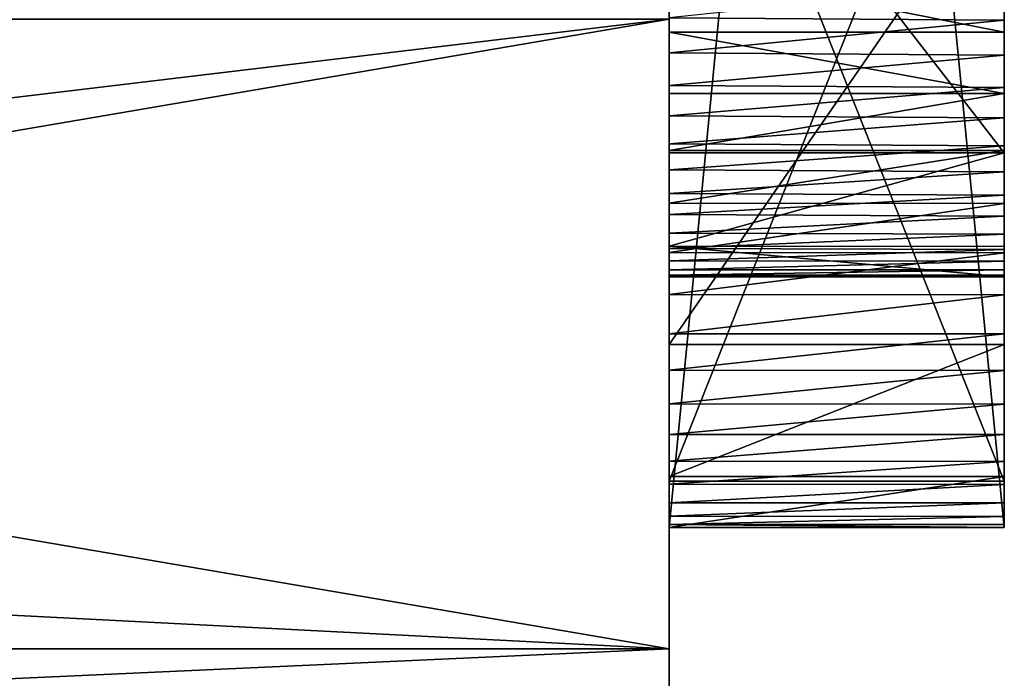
# Model space of a CAD drawing. Header units: millimetres. Extents: x -52 to 107, y -6 to 112.
# Tile 287 of 354: x 100.531 to 102, y 8.457 to 9.44. Entities that reach past the tile are written whole.
import ezdxf

# ---------------------------------------------------------------- set-up
doc = ezdxf.new("R2010")
doc.units = ezdxf.units.MM
doc.header["$LTSCALE"] = 65.185185
for name, color, linetype in [('3566', 7, 'CONTINUOUS'), ('3629', 7, 'CONTINUOUS'), ('3630', 7, 'CONTINUOUS'), ('3675', 7, 'CONTINUOUS'), ('3676', 7, 'CONTINUOUS'), ('3679', 7, 'CONTINUOUS'), ('3680', 7, 'CONTINUOUS'), ('3681', 7, 'CONTINUOUS'), ('3687', 7, 'CONTINUOUS'), ('3688', 7, 'CONTINUOUS'), ('3689', 7, 'CONTINUOUS'), ('3701', 7, 'CONTINUOUS'), ('3702', 7, 'CONTINUOUS'), ('3712', 7, 'CONTINUOUS'), ('3713', 7, 'CONTINUOUS'), ('3894', 7, 'CONTINUOUS'), ('3896', 7, 'CONTINUOUS'), ('3897', 7, 'CONTINUOUS')]:
    doc.layers.add(name, color=color, linetype=linetype)

msp = doc.modelspace()

# ---------------------------------------------------------------- linework, layer by layer
at = {"layer": '3566', "linetype": 'CONTINUOUS'}
for points in [[(101.5, 31.7147, -1.0632), (101.5, 1.2794, -4.0117), (101.5, 31.2231, -4.0117), (101.5, 31.7147, -1.0632)], [(101.5, 1.2794, -4.0117), (101.5, 31.7147, -1.0632), (101.5, 21.402, -1.7971), (101.5, 1.2794, -4.0117)], [(101.5, 1.2794, -4.0117), (101.5, 2.3279, -6.811), (101.5, 31.2231, -4.0117), (101.5, 1.2794, -4.0117)], [(101.5, 31.2231, -4.0117), (101.5, 2.3279, -6.811), (101.5, 30.1747, -6.811), (101.5, 31.2231, -4.0117)], [(101.5, 2.3279, -7.75), (101.5, 2.3949, -8), (101.5, 30.1747, -7.75), (101.5, 2.3279, -7.75)], [(101.5, 30.1747, -7.75), (101.5, 2.3949, -8), (101.5, 30.1077, -8), (101.5, 30.1747, -7.75)], [(101.5, 2.3279, -6.811), (101.5, 2.3279, -7.75), (101.5, 30.1747, -6.811), (101.5, 2.3279, -6.811)], [(101.5, 30.1747, -6.811), (101.5, 2.3279, -7.75), (101.5, 30.1747, -7.75), (101.5, 30.1747, -6.811)], [(101.5, 2.3949, -8), (101.5, 2.5779, -8.183), (101.5, 30.1077, -8), (101.5, 2.3949, -8)], [(101.5, 30.1077, -8), (101.5, 2.5779, -8.183), (101.5, 29.9247, -8.183), (101.5, 30.1077, -8)], [(101.5, 2.3949, 8), (101.5, 2.3279, 7.75), (101.5, 30.1077, 8), (101.5, 2.3949, 8)], [(101.5, 30.1077, 8), (101.5, 2.3279, 7.75), (101.5, 18.7513, 7.8264), (101.5, 30.1077, 8)], [(101.5, 29.9247, 8.183), (101.5, 2.3949, 8), (101.5, 30.1077, 8), (101.5, 29.9247, 8.183)], [(101.5, 2.5779, -8.183), (101.5, 3.3911, -8.6525), (101.5, 29.9247, -8.183), (101.5, 2.5779, -8.183)], [(101.5, 29.9247, -8.183), (101.5, 3.3911, -8.6525), (101.5, 29.1114, -8.6525), (101.5, 29.9247, -8.183)], [(101.5, 2.5779, 8.183), (101.5, 2.3949, 8), (101.5, 29.9247, 8.183), (101.5, 2.5779, 8.183)], [(101.5, 2.5779, 8.183), (101.5, 29.9247, 8.183), (101.5, 23.7651, 8.3319), (101.5, 2.5779, 8.183)], [(101.5, 3.3911, -8.6525), (101.5, 5.2911, -10.9601), (101.5, 29.1114, -8.6525), (101.5, 3.3911, -8.6525)], [(101.5, 29.1114, -8.6525), (101.5, 5.2911, -10.9601), (101.5, 27.2114, -10.9601), (101.5, 29.1114, -8.6525)], [(101.5, 7.5987, -12.8602), (101.5, 24.9038, -12.8602), (101.5, 27.2114, -10.9601), (101.5, 7.5987, -12.8602)], [(101.5, 5.2911, -10.9601), (101.5, 7.5987, -12.8602), (101.5, 27.2114, -10.9601), (101.5, 5.2911, -10.9601)], [(101.5, 5.2911, 10.9601), (101.5, 3.3911, 8.6525), (101.5, 27.2114, 10.9601), (101.5, 5.2911, 10.9601)], [(101.5, 27.2114, 10.9601), (101.5, 3.3911, 8.6525), (101.5, 22.02, 10.2432), (101.5, 27.2114, 10.9601)], [(101.5, 24.9038, 12.8602), (101.5, 5.2911, 10.9601), (101.5, 27.2114, 10.9601), (101.5, 24.9038, 12.8602)], [(101.5, 24.4343, -13.6734), (101.5, 24.9038, -12.8602), (101.5, 8.0682, -13.6734), (101.5, 24.4343, -13.6734)], [(101.5, 8.0682, -13.6734), (101.5, 24.9038, -12.8602), (101.5, 7.5987, -12.8602), (101.5, 8.0682, -13.6734)], [(101.5, 7.5987, 12.8602), (101.5, 5.2911, 10.9601), (101.5, 24.9038, 12.8602), (101.5, 7.5987, 12.8602)], [(101.5, 24.4343, 13.6734), (101.5, 7.5987, 12.8602), (101.5, 24.9038, 12.8602), (101.5, 24.4343, 13.6734)], [(101.5, 24.2513, -13.8564), (101.5, 24.4343, -13.6734), (101.5, 8.2513, -13.8564), (101.5, 24.2513, -13.8564)], [(101.5, 8.2513, -13.8564), (101.5, 24.4343, -13.6734), (101.5, 8.0682, -13.6734), (101.5, 8.2513, -13.8564)], [(101.5, 8.0682, 13.6734), (101.5, 7.5987, 12.8602), (101.5, 24.4343, 13.6734), (101.5, 8.0682, 13.6734)], [(101.5, 24.2513, 13.8564), (101.5, 8.0682, 13.6734), (101.5, 24.4343, 13.6734), (101.5, 24.2513, 13.8564)], [(101.5, 9.4403, -13.9234), (101.5, 24.2513, -13.8564), (101.5, 8.5013, -13.9234), (101.5, 9.4403, -13.9234)], [(101.5, 8.5013, -13.9234), (101.5, 24.2513, -13.8564), (101.5, 8.2513, -13.8564), (101.5, 8.5013, -13.9234)], [(101.5, 8.2513, 13.8564), (101.5, 8.0682, 13.6734), (101.5, 24.2513, 13.8564), (101.5, 8.2513, 13.8564)], [(101.5, 24.0013, 13.9234), (101.5, 8.2513, 13.8564), (101.5, 24.2513, 13.8564), (101.5, 24.0013, 13.9234)], [(101.5, 23.0622, 13.9234), (101.5, 8.2513, 13.8564), (101.5, 24.0013, 13.9234), (101.5, 23.0622, 13.9234)], [(101.5, 23.4188, 8.3319), (101.5, 2.5779, 8.183), (101.5, 23.7651, 8.3319), (101.5, 23.4188, 8.3319)], [(101.5, 22.3524, 8.4981), (101.5, 2.5779, 8.183), (101.5, 23.4188, 8.3319), (101.5, 22.3524, 8.4981)], [(101.5, 9.4403, 13.9234), (101.5, 8.2513, 13.8564), (101.5, 23.0622, 13.9234), (101.5, 9.4403, 13.9234)], [(101.5, 22.02, 8.4981), (101.5, 2.5779, 8.183), (101.5, 22.3524, 8.4981), (101.5, 22.02, 8.4981)], [(101.5, 3.3911, 8.6525), (101.5, 2.5779, 8.183), (101.5, 22.02, 8.4981), (101.5, 3.3911, 8.6525)], [(101.5, 3.3911, 8.6525), (101.5, 22.02, 8.4981), (101.5, 22.02, 9.2322), (101.5, 3.3911, 8.6525)], [(101.5, 22.02, 10.2432), (101.5, 3.3911, 8.6525), (101.5, 18.7513, 9.6477), (101.5, 22.02, 10.2432)], [(101.5, 18.7513, 9.2322), (101.5, 3.3911, 8.6525), (101.5, 22.02, 9.2322), (101.5, 18.7513, 9.2322)], [(101.5, 21.2928, -1.7997), (101.5, 1.2794, -4.0117), (101.5, 21.402, -1.7971), (101.5, 21.2928, -1.7997)], [(101.5, 18.7513, -1.8551), (101.5, 1.2794, -4.0117), (101.5, 21.2928, -1.7997), (101.5, 18.7513, -1.8551)], [(101.5, 1.2794, -4.0117), (101.5, 18.7513, -1.8551), (101.5, 10.3787, -1.7759), (101.5, 1.2794, -4.0117)], [(101.5, 1.2794, 4.0117), (101.5, 18.7513, 4.1768), (101.5, 10.164, 4.1659), (101.5, 1.2794, 4.0117)], [(101.5, 18.7513, 4.1768), (101.5, 1.2794, 4.0117), (101.5, 8.682, 3.8889), (101.5, 18.7513, 4.1768)], [(101.5, 18.7513, 7.8264), (101.5, 2.3279, 7.75), (101.5, 9.6792, 7.5593), (101.5, 18.7513, 7.8264)], [(101.5, 18.7513, 9.6477), (101.5, 3.3911, 8.6525), (101.5, 18.7513, 9.2322), (101.5, 18.7513, 9.6477)], [(101.5, 18.7513, 3.7613), (101.5, 18.7513, 4.1768), (101.5, 8.682, 3.8889), (101.5, 18.7513, 3.7613)], [(101.5, 13.8205, 2.1784), (101.5, 18.7513, 3.7613), (101.5, 8.682, 3.8889), (101.5, 13.8205, 2.1784)], [(101.5, 13.8205, 1.7975), (101.5, 8.682, 3.4803), (101.5, 10.0116, 1.7837), (101.5, 13.8205, 1.7975)], [(101.5, 11.2166, 6.5205), (101.5, 12.7956, 7.0122), (101.5, 9.2412, 6.6681), (101.5, 11.2166, 6.5205)], [(101.5, 9.2412, 6.6681), (101.5, 12.7956, 7.0122), (101.5, 9.887, 7.1923), (101.5, 9.2412, 6.6681)], [(101.5, 11.2166, 6.0635), (101.5, 11.2166, 6.5205), (101.5, 9.1016, 6.3207), (101.5, 11.2166, 6.0635)], [(101.5, 9.1016, 6.3207), (101.5, 11.2166, 6.5205), (101.5, 9.2412, 6.6681), (101.5, 9.1016, 6.3207)], [(101.5, 11.2144, 5.9365), (101.5, 11.2166, 6.0635), (101.5, 9.056, 5.8557), (101.5, 11.2144, 5.9365)], [(101.5, 9.056, 5.8557), (101.5, 11.2166, 6.0635), (101.5, 9.1016, 6.3207), (101.5, 9.056, 5.8557)], [(101.5, 11.2079, 5.8158), (101.5, 11.2144, 5.9365), (101.5, 9.056, 5.8557), (101.5, 11.2079, 5.8158)], [(101.5, 11.197, 5.7012), (101.5, 11.2079, 5.8158), (101.5, 9.0587, 5.7377), (101.5, 11.197, 5.7012)], [(101.5, 9.0587, 5.7377), (101.5, 11.2079, 5.8158), (101.5, 9.056, 5.8557), (101.5, 9.0587, 5.7377)], [(101.5, 11.1819, 5.5928), (101.5, 11.197, 5.7012), (101.5, 9.0667, 5.6263), (101.5, 11.1819, 5.5928)], [(101.5, 9.0667, 5.6263), (101.5, 11.197, 5.7012), (101.5, 9.0587, 5.7377), (101.5, 9.0667, 5.6263)], [(101.5, 11.1627, 5.4907), (101.5, 11.1819, 5.5928), (101.5, 9.0799, 5.5212), (101.5, 11.1627, 5.4907)], [(101.5, 9.0799, 5.5212), (101.5, 11.1819, 5.5928), (101.5, 9.0667, 5.6263), (101.5, 9.0799, 5.5212)], [(101.5, 11.1393, 5.3948), (101.5, 11.1627, 5.4907), (101.5, 9.0982, 5.4226), (101.5, 11.1393, 5.3948)], [(101.5, 9.0982, 5.4226), (101.5, 11.1627, 5.4907), (101.5, 9.0799, 5.5212), (101.5, 9.0982, 5.4226)], [(101.5, 11.1121, 5.3052), (101.5, 11.1393, 5.3948), (101.5, 9.1212, 5.3311), (101.5, 11.1121, 5.3052)], [(101.5, 9.1212, 5.3311), (101.5, 11.1393, 5.3948), (101.5, 9.0982, 5.4226), (101.5, 9.1212, 5.3311)], [(101.5, 11.081, 5.222), (101.5, 11.1121, 5.3052), (101.5, 9.1488, 5.2465), (101.5, 11.081, 5.222)], [(101.5, 9.1488, 5.2465), (101.5, 11.1121, 5.3052), (101.5, 9.1212, 5.3311), (101.5, 9.1488, 5.2465)], [(101.5, 11.0467, 5.1455), (101.5, 11.081, 5.222), (101.5, 9.1802, 5.1689), (101.5, 11.0467, 5.1455)], [(101.5, 9.1802, 5.1689), (101.5, 11.081, 5.222), (101.5, 9.1488, 5.2465), (101.5, 9.1802, 5.1689)], [(101.5, 11.0092, 5.0757), (101.5, 11.0467, 5.1455), (101.5, 9.2155, 5.0982), (101.5, 11.0092, 5.0757)], [(101.5, 9.2155, 5.0982), (101.5, 11.0467, 5.1455), (101.5, 9.1802, 5.1689), (101.5, 9.2155, 5.0982)], [(101.5, 10.9691, 5.0121), (101.5, 11.0092, 5.0757), (101.5, 9.2542, 5.0335), (101.5, 10.9691, 5.0121)], [(101.5, 9.2542, 5.0335), (101.5, 11.0092, 5.0757), (101.5, 9.2155, 5.0982), (101.5, 9.2542, 5.0335)], [(101.5, 10.9264, 4.9546), (101.5, 10.9691, 5.0121), (101.5, 9.2962, 4.9749), (101.5, 10.9264, 4.9546)], [(101.5, 9.2962, 4.9749), (101.5, 10.9691, 5.0121), (101.5, 9.2542, 5.0335), (101.5, 9.2962, 4.9749)], [(101.5, 10.8719, 4.8929), (101.5, 10.9264, 4.9546), (101.5, 9.3415, 4.9215), (101.5, 10.8719, 4.8929)], [(101.5, 9.3415, 4.9215), (101.5, 10.9264, 4.9546), (101.5, 9.2962, 4.9749), (101.5, 9.3415, 4.9215)], [(101.5, 10.814, 4.8387), (101.5, 10.8719, 4.8929), (101.5, 9.39, 4.8729), (101.5, 10.814, 4.8387)], [(101.5, 9.39, 4.8729), (101.5, 10.8719, 4.8929), (101.5, 9.3415, 4.9215), (101.5, 9.39, 4.8729)], [(101.5, 9.4422, 4.8289), (101.5, 10.814, 4.8387), (101.5, 9.39, 4.8729), (101.5, 9.4422, 4.8289)], [(101.5, 10.0116, -1.7759), (101.5, 1.2794, -4.0117), (101.5, 10.3787, -1.7759), (101.5, 10.0116, -1.7759)], [(101.5, 10.0137, 4.1714), (101.5, 1.2794, 4.0117), (101.5, 10.164, 4.1659), (101.5, 10.0137, 4.1714)], [(101.5, 9.8745, 4.1859), (101.5, 1.2794, 4.0117), (101.5, 10.0137, 4.1714), (101.5, 9.8745, 4.1859)], [(101.5, 0.7878, -1.0632), (101.5, 1.2794, -4.0117), (101.5, 10.0116, -1.7759), (101.5, 0.7878, -1.0632)], [(101.5, 8.7513, -1.021), (101.5, 0.7878, -1.0632), (101.5, 10.0116, -1.021), (101.5, 8.7513, -1.021)], [(101.5, 10.0116, -1.021), (101.5, 0.7878, -1.0632), (101.5, 10.0116, -1.7759), (101.5, 10.0116, -1.021)], [(101.5, 0.2513), (101.5, 0.3182, -0.25), (101.5, 10.0116, 1.7837), (101.5, 0.2513)], [(101.5, 10.0116, 1.7837), (101.5, 0.3182, -0.25), (101.5, 8.7513, -0.564), (101.5, 10.0116, 1.7837)], [(101.5, 0.3182, 0.25), (101.5, 0.2513), (101.5, 10.0116, 1.7837), (101.5, 0.3182, 0.25)], [(101.5, 0.7878, 1.0632), (101.5, 0.3182, 0.25), (101.5, 10.0116, 1.7837), (101.5, 0.7878, 1.0632)], [(101.5, 8.682, 3.4803), (101.5, 0.7878, 1.0632), (101.5, 10.0116, 1.7837), (101.5, 8.682, 3.4803)], [(101.5, 10.0116, -0.564), (101.5, 10.0116, 1.7837), (101.5, 8.7513, -0.564), (101.5, 10.0116, -0.564)], [(101.5, 9.7466, 4.2096), (101.5, 1.2794, 4.0117), (101.5, 9.8745, 4.1859), (101.5, 9.7466, 4.2096)], [(101.5, 9.6288, 4.2412), (101.5, 1.2794, 4.0117), (101.5, 9.7466, 4.2096), (101.5, 9.6288, 4.2412)], [(101.5, 2.3279, 7.75), (101.5, 2.3279, 6.811), (101.5, 9.6792, 7.5593), (101.5, 2.3279, 7.75)], [(101.5, 9.6792, 7.5593), (101.5, 2.3279, 6.811), (101.5, 8.9549, 6.9629), (101.5, 9.6792, 7.5593)], [(101.5, 9.5207, 4.2802), (101.5, 1.2794, 4.0117), (101.5, 9.6288, 4.2412), (101.5, 9.5207, 4.2802)], [(101.5, 9.421, 4.3259), (101.5, 1.2794, 4.0117), (101.5, 9.5207, 4.2802), (101.5, 9.421, 4.3259)], [(101.5, 8.5013, 13.9234), (101.5, 8.2513, 13.8564), (101.5, 9.4403, 13.9234), (101.5, 8.5013, 13.9234)], [(101.5, 9.3295, 4.3781), (101.5, 1.2794, 4.0117), (101.5, 9.421, 4.3259), (101.5, 9.3295, 4.3781)], [(101.5, 9.2445, 4.4367), (101.5, 1.2794, 4.0117), (101.5, 9.3295, 4.3781), (101.5, 9.2445, 4.4367)], [(101.5, 9.1658, 4.5021), (101.5, 1.2794, 4.0117), (101.5, 9.2445, 4.4367), (101.5, 9.1658, 4.5021)], [(101.5, 9.0921, 4.575), (101.5, 1.2794, 4.0117), (101.5, 9.1658, 4.5021), (101.5, 9.0921, 4.575)], [(101.5, 9.0295, 4.6483), (101.5, 1.2794, 4.0117), (101.5, 9.0921, 4.575), (101.5, 9.0295, 4.6483)], [(101.5, 8.9709, 4.7287), (101.5, 1.2794, 4.0117), (101.5, 9.0295, 4.6483), (101.5, 8.9709, 4.7287)], [(101.5, 8.9166, 4.8172), (101.5, 1.2794, 4.0117), (101.5, 8.9709, 4.7287), (101.5, 8.9166, 4.8172)], [(101.5, 8.9549, 6.9629), (101.5, 2.3279, 6.811), (101.5, 8.7583, 6.5047), (101.5, 8.9549, 6.9629)], [(101.5, 8.8664, 4.9147), (101.5, 1.2794, 4.0117), (101.5, 8.9166, 4.8172), (101.5, 8.8664, 4.9147)], [(101.5, 8.821, 5.0216), (101.5, 1.2794, 4.0117), (101.5, 8.8664, 4.9147), (101.5, 8.821, 5.0216)], [(101.5, 8.7808, 5.1388), (101.5, 1.2794, 4.0117), (101.5, 8.821, 5.0216), (101.5, 8.7808, 5.1388)], [(101.5, 8.7466, 5.266), (101.5, 1.2794, 4.0117), (101.5, 8.7808, 5.1388), (101.5, 8.7466, 5.266)], [(101.5, 2.3279, 6.811), (101.5, 1.2794, 4.0117), (101.5, 8.7583, 6.5047), (101.5, 2.3279, 6.811)], [(101.5, 8.7583, 6.5047), (101.5, 1.2794, 4.0117), (101.5, 8.682, 5.8765), (101.5, 8.7583, 6.5047)], [(101.5, 0.3182, -0.25), (101.5, 0.7878, -1.0632), (101.5, 8.7513, -0.564), (101.5, 0.3182, -0.25)], [(101.5, 8.7513, -0.564), (101.5, 0.7878, -1.0632), (101.5, 8.7513, -1.021), (101.5, 8.7513, -0.564)], [(101.5, 8.7191, 5.4035), (101.5, 1.2794, 4.0117), (101.5, 8.7466, 5.266), (101.5, 8.7191, 5.4035)], [(101.5, 8.6988, 5.5511), (101.5, 1.2794, 4.0117), (101.5, 8.7191, 5.4035), (101.5, 8.6988, 5.5511)], [(101.5, 8.6865, 5.7087), (101.5, 1.2794, 4.0117), (101.5, 8.6988, 5.5511), (101.5, 8.6865, 5.7087)], [(101.5, 8.682, 5.8765), (101.5, 1.2794, 4.0117), (101.5, 8.6865, 5.7087), (101.5, 8.682, 5.8765)], [(101.5, 1.2794, 4.0117), (101.5, 0.7878, 1.0632), (101.5, 8.682, 3.8889), (101.5, 1.2794, 4.0117)], [(101.5, 8.682, 3.8889), (101.5, 0.7878, 1.0632), (101.5, 8.682, 3.4803), (101.5, 8.682, 3.8889)]]:
    msp.add_3dface(points, dxfattribs=at)
at = {"layer": '3629', "linetype": 'CONTINUOUS'}
for points in [[(101.5, 9.6792, 7.5593), (101.5, 8.9549, 6.9629), (102, 9.6792, 7.5593), (101.5, 9.6792, 7.5593)], [(102, 9.6792, 7.5593), (101.5, 8.9549, 6.9629), (102, 8.9551, 6.9632), (102, 9.6792, 7.5593)], [(101.5, 8.9549, 6.9629), (101.5, 8.7583, 6.5047), (102, 8.9551, 6.9632), (101.5, 8.9549, 6.9629)], [(102, 8.9551, 6.9632), (101.5, 8.7583, 6.5047), (102, 8.758, 6.5039), (102, 8.9551, 6.9632)], [(101.5, 8.7583, 6.5047), (101.5, 8.682, 5.8765), (102, 8.758, 6.5039), (101.5, 8.7583, 6.5047)], [(102, 8.758, 6.5039), (101.5, 8.682, 5.8765), (102, 8.682, 5.8765), (102, 8.758, 6.5039)]]:
    msp.add_3dface(points, dxfattribs=at)
at = {"layer": '3630', "linetype": 'CONTINUOUS'}
for points in [[(102, 9.4211, 4.3259), (101.5, 9.5207, 4.2802), (102, 9.521, 4.2802), (102, 9.4211, 4.3259)], [(101.5, 9.421, 4.3259), (101.5, 9.5207, 4.2802), (102, 9.4211, 4.3259), (101.5, 9.421, 4.3259)], [(102, 9.3294, 4.3782), (101.5, 9.421, 4.3259), (102, 9.4211, 4.3259), (102, 9.3294, 4.3782)], [(101.5, 9.3295, 4.3781), (101.5, 9.421, 4.3259), (102, 9.3294, 4.3782), (101.5, 9.3295, 4.3781)], [(101.5, 9.2445, 4.4367), (101.5, 9.3295, 4.3781), (102, 9.3294, 4.3782), (101.5, 9.2445, 4.4367)], [(102, 9.2443, 4.4369), (101.5, 9.2445, 4.4367), (102, 9.3294, 4.3782), (102, 9.2443, 4.4369)], [(101.5, 9.1658, 4.5021), (101.5, 9.2445, 4.4367), (102, 9.2443, 4.4369), (101.5, 9.1658, 4.5021)], [(102, 9.1656, 4.5023), (101.5, 9.1658, 4.5021), (102, 9.2443, 4.4369), (102, 9.1656, 4.5023)], [(101.5, 9.0921, 4.575), (101.5, 9.1658, 4.5021), (102, 9.1656, 4.5023), (101.5, 9.0921, 4.575)], [(102, 9.0919, 4.5752), (101.5, 9.0921, 4.575), (102, 9.1656, 4.5023), (102, 9.0919, 4.5752)], [(101.5, 9.0295, 4.6483), (101.5, 9.0921, 4.575), (102, 9.0919, 4.5752), (101.5, 9.0295, 4.6483)], [(102, 9.0293, 4.6485), (101.5, 9.0295, 4.6483), (102, 9.0919, 4.5752), (102, 9.0293, 4.6485)], [(101.5, 8.9709, 4.7287), (101.5, 9.0295, 4.6483), (102, 9.0293, 4.6485), (101.5, 8.9709, 4.7287)], [(102, 8.9708, 4.729), (101.5, 8.9709, 4.7287), (102, 9.0293, 4.6485), (102, 8.9708, 4.729)], [(101.5, 8.9166, 4.8172), (101.5, 8.9709, 4.7287), (102, 8.9708, 4.729), (101.5, 8.9166, 4.8172)], [(102, 8.9164, 4.8176), (101.5, 8.9166, 4.8172), (102, 8.9708, 4.729), (102, 8.9164, 4.8176)], [(101.5, 8.8664, 4.9147), (101.5, 8.9166, 4.8172), (102, 8.9164, 4.8176), (101.5, 8.8664, 4.9147)], [(102, 8.8661, 4.9152), (101.5, 8.8664, 4.9147), (102, 8.9164, 4.8176), (102, 8.8661, 4.9152)], [(101.5, 8.821, 5.0216), (101.5, 8.8664, 4.9147), (102, 8.8661, 4.9152), (101.5, 8.821, 5.0216)], [(102, 8.8207, 5.0223), (101.5, 8.821, 5.0216), (102, 8.8661, 4.9152), (102, 8.8207, 5.0223)], [(101.5, 8.7808, 5.1388), (101.5, 8.821, 5.0216), (102, 8.8207, 5.0223), (101.5, 8.7808, 5.1388)], [(102, 8.7806, 5.1396), (101.5, 8.7808, 5.1388), (102, 8.8207, 5.0223), (102, 8.7806, 5.1396)], [(101.5, 8.7466, 5.266), (101.5, 8.7808, 5.1388), (102, 8.7806, 5.1396), (101.5, 8.7466, 5.266)], [(102, 8.7464, 5.2669), (101.5, 8.7466, 5.266), (102, 8.7806, 5.1396), (102, 8.7464, 5.2669)], [(101.5, 8.7191, 5.4035), (101.5, 8.7466, 5.266), (102, 8.7464, 5.2669), (101.5, 8.7191, 5.4035)], [(102, 8.719, 5.4042), (101.5, 8.7191, 5.4035), (102, 8.7464, 5.2669), (102, 8.719, 5.4042)], [(101.5, 8.6988, 5.5511), (101.5, 8.7191, 5.4035), (102, 8.719, 5.4042), (101.5, 8.6988, 5.5511)], [(102, 8.6987, 5.5516), (101.5, 8.6988, 5.5511), (102, 8.719, 5.4042), (102, 8.6987, 5.5516)], [(101.5, 8.6865, 5.7087), (101.5, 8.6988, 5.5511), (102, 8.6987, 5.5516), (101.5, 8.6865, 5.7087)], [(102, 8.6865, 5.709), (101.5, 8.6865, 5.7087), (102, 8.6987, 5.5516), (102, 8.6865, 5.709)], [(101.5, 8.682, 5.8765), (101.5, 8.6865, 5.7087), (102, 8.682, 5.8765), (101.5, 8.682, 5.8765)], [(102, 8.682, 5.8765), (101.5, 8.6865, 5.7087), (102, 8.6865, 5.709), (102, 8.682, 5.8765)]]:
    msp.add_3dface(points, dxfattribs=at)
at = {"layer": '3675', "linetype": 'CONTINUOUS'}
for points in [[(102, 9.4953, 4.7908), (101.5, 9.4422, 4.8289), (102, 9.439, 4.8314), (102, 9.4953, 4.7908)], [(101.5, 9.4422, 4.8289), (101.5, 9.39, 4.8729), (102, 9.439, 4.8314), (101.5, 9.4422, 4.8289)], [(102, 9.439, 4.8314), (101.5, 9.39, 4.8729), (102, 9.3869, 4.8757), (102, 9.439, 4.8314)], [(101.5, 9.39, 4.8729), (101.5, 9.3415, 4.9215), (102, 9.3869, 4.8757), (101.5, 9.39, 4.8729)], [(102, 9.3869, 4.8757), (101.5, 9.3415, 4.9215), (102, 9.3385, 4.9247), (102, 9.3869, 4.8757)], [(101.5, 9.3415, 4.9215), (101.5, 9.2962, 4.9749), (102, 9.3385, 4.9247), (101.5, 9.3415, 4.9215)], [(102, 9.3385, 4.9247), (101.5, 9.2962, 4.9749), (102, 9.2933, 4.9786), (102, 9.3385, 4.9247)], [(101.5, 9.2962, 4.9749), (101.5, 9.2542, 5.0335), (102, 9.2933, 4.9786), (101.5, 9.2962, 4.9749)], [(102, 9.2933, 4.9786), (101.5, 9.2542, 5.0335), (102, 9.2514, 5.0378), (102, 9.2933, 4.9786)], [(101.5, 9.2542, 5.0335), (101.5, 9.2155, 5.0982), (102, 9.2514, 5.0378), (101.5, 9.2542, 5.0335)], [(102, 9.2514, 5.0378), (101.5, 9.2155, 5.0982), (102, 9.2129, 5.1031), (102, 9.2514, 5.0378)], [(101.5, 9.2155, 5.0982), (101.5, 9.1802, 5.1689), (102, 9.2129, 5.1031), (101.5, 9.2155, 5.0982)], [(102, 9.2129, 5.1031), (101.5, 9.1802, 5.1689), (102, 9.1778, 5.1744), (102, 9.2129, 5.1031)], [(101.5, 9.1802, 5.1689), (101.5, 9.1488, 5.2465), (102, 9.1778, 5.1744), (101.5, 9.1802, 5.1689)], [(102, 9.1778, 5.1744), (101.5, 9.1488, 5.2465), (102, 9.1467, 5.2524), (102, 9.1778, 5.1744)], [(101.5, 9.1488, 5.2465), (101.5, 9.1212, 5.3311), (102, 9.1467, 5.2524), (101.5, 9.1488, 5.2465)], [(102, 9.1467, 5.2524), (101.5, 9.1212, 5.3311), (102, 9.1195, 5.337), (102, 9.1467, 5.2524)], [(101.5, 9.1212, 5.3311), (101.5, 9.0982, 5.4226), (102, 9.1195, 5.337), (101.5, 9.1212, 5.3311)], [(102, 9.1195, 5.337), (101.5, 9.0982, 5.4226), (102, 9.097, 5.428), (102, 9.1195, 5.337)], [(101.5, 9.0982, 5.4226), (101.5, 9.0799, 5.5212), (102, 9.097, 5.428), (101.5, 9.0982, 5.4226)], [(102, 9.097, 5.428), (101.5, 9.0799, 5.5212), (102, 9.0792, 5.5253), (102, 9.097, 5.428)], [(101.5, 9.0799, 5.5212), (101.5, 9.0667, 5.6263), (102, 9.0792, 5.5253), (101.5, 9.0799, 5.5212)], [(102, 9.0792, 5.5253), (101.5, 9.0667, 5.6263), (102, 9.0664, 5.629), (102, 9.0792, 5.5253)], [(101.5, 9.0667, 5.6263), (101.5, 9.0587, 5.7377), (102, 9.0664, 5.629), (101.5, 9.0667, 5.6263)], [(102, 9.0664, 5.629), (101.5, 9.0587, 5.7377), (102, 9.0587, 5.7391), (102, 9.0664, 5.629)], [(101.5, 9.0587, 5.7377), (101.5, 9.056, 5.8557), (102, 9.0587, 5.7391), (101.5, 9.0587, 5.7377)], [(102, 9.0587, 5.7391), (101.5, 9.056, 5.8557), (102, 9.056, 5.8557), (102, 9.0587, 5.7391)]]:
    msp.add_3dface(points, dxfattribs=at)
at = {"layer": '3676', "linetype": 'CONTINUOUS'}
for points in [[(101.5, 9.2412, 6.6681), (101.5, 9.887, 7.1923), (102, 9.2409, 6.6676), (101.5, 9.2412, 6.6681)], [(102, 9.2409, 6.6676), (101.5, 9.887, 7.1923), (102, 9.887, 7.1923), (102, 9.2409, 6.6676)], [(101.5, 9.1016, 6.3207), (101.5, 9.2412, 6.6681), (102, 9.2409, 6.6676), (101.5, 9.1016, 6.3207)], [(102, 9.1014, 6.3198), (101.5, 9.1016, 6.3207), (102, 9.2409, 6.6676), (102, 9.1014, 6.3198)], [(101.5, 9.056, 5.8557), (101.5, 9.1016, 6.3207), (102, 9.056, 5.8557), (101.5, 9.056, 5.8557)], [(102, 9.056, 5.8557), (101.5, 9.1016, 6.3207), (102, 9.1014, 6.3198), (102, 9.056, 5.8557)]]:
    msp.add_3dface(points, dxfattribs=at)
at = {"layer": '3679', "linetype": 'CONTINUOUS'}
for points in [[(101.5, 13.8205, 2.1784), (101.5, 8.682, 3.8889), (102, 13.8205, 2.1784), (101.5, 13.8205, 2.1784)], [(102, 13.8205, 2.1784), (101.5, 8.682, 3.8889), (102, 8.682, 3.8889), (102, 13.8205, 2.1784)]]:
    msp.add_3dface(points, dxfattribs=at)
at = {"layer": '3680', "linetype": 'CONTINUOUS'}
for points in [[(101.5, 8.682, 3.8889), (101.5, 8.682, 3.4803), (102, 8.682, 3.4803), (101.5, 8.682, 3.8889)], [(102, 8.682, 3.8889), (101.5, 8.682, 3.8889), (102, 8.682, 3.4803), (102, 8.682, 3.8889)]]:
    msp.add_3dface(points, dxfattribs=at)
at = {"layer": '3681', "linetype": 'CONTINUOUS'}
for points in [[(101.5, 8.682, 3.4803), (101.5, 13.8205, 1.7975), (102, 8.682, 3.4803), (101.5, 8.682, 3.4803)], [(101.5, 13.8205, 1.7975), (102, 13.8205, 1.7975), (102, 8.682, 3.4803), (101.5, 13.8205, 1.7975)]]:
    msp.add_3dface(points, dxfattribs=at)
at = {"layer": '3687', "linetype": 'CONTINUOUS'}
for points in [[(101.5, 10.0116, -0.564), (101.5, 8.7513, -0.564), (102, 10.0116, -0.564), (101.5, 10.0116, -0.564)], [(102, 10.0116, -0.564), (101.5, 8.7513, -0.564), (102, 8.7513, -0.564), (102, 10.0116, -0.564)]]:
    msp.add_3dface(points, dxfattribs=at)
at = {"layer": '3688', "linetype": 'CONTINUOUS'}
for points in [[(101.5, 8.7513, -0.564), (101.5, 8.7513, -1.021), (102, 8.7513, -1.021), (101.5, 8.7513, -0.564)], [(102, 8.7513, -0.564), (101.5, 8.7513, -0.564), (102, 8.7513, -1.021), (102, 8.7513, -0.564)]]:
    msp.add_3dface(points, dxfattribs=at)
at = {"layer": '3689', "linetype": 'CONTINUOUS'}
for points in [[(101.5, 8.7513, -1.021), (101.5, 10.0116, -1.021), (102, 8.7513, -1.021), (101.5, 8.7513, -1.021)], [(102, 8.7513, -1.021), (101.5, 10.0116, -1.021), (102, 10.0116, -1.021), (102, 8.7513, -1.021)]]:
    msp.add_3dface(points, dxfattribs=at)
at = {"layer": '3701', "linetype": 'CONTINUOUS'}
for points in [[(101.5, 8.5013, -13.9234), (101.5, 8.2513, -13.8564), (96, 8.5013, -13.9234), (101.5, 8.5013, -13.9234)], [(96, 8.5013, -13.9234), (101.5, 8.2513, -13.8564), (96, 8.2513, -13.8564), (96, 8.5013, -13.9234)]]:
    msp.add_3dface(points, dxfattribs=at)
at = {"layer": '3702', "linetype": 'CONTINUOUS'}
for points in [[(96, 8.7827, -13.9234), (96, 9.4403, -13.9234), (101.5, 9.4403, -13.9234), (96, 8.7827, -13.9234)], [(96, 8.7827, -13.9234), (101.5, 9.4403, -13.9234), (96, 8.5013, -13.9234), (96, 8.7827, -13.9234)], [(101.5, 9.4403, -13.9234), (101.5, 8.5013, -13.9234), (96, 8.5013, -13.9234), (101.5, 9.4403, -13.9234)]]:
    msp.add_3dface(points, dxfattribs=at)
at = {"layer": '3712', "linetype": 'CONTINUOUS'}
for points in [[(96, 8.7827, 13.9234), (101.5, 8.5013, 13.9234), (96, 9.4403, 13.9234), (96, 8.7827, 13.9234)], [(101.5, 8.5013, 13.9234), (101.5, 9.4403, 13.9234), (96, 9.4403, 13.9234), (101.5, 8.5013, 13.9234)], [(101.5, 8.5013, 13.9234), (96, 8.7827, 13.9234), (96, 8.5013, 13.9234), (101.5, 8.5013, 13.9234)]]:
    msp.add_3dface(points, dxfattribs=at)
at = {"layer": '3713', "linetype": 'CONTINUOUS'}
for points in [[(101.5, 8.2513, 13.8564), (101.5, 8.5013, 13.9234), (96, 8.2513, 13.8564), (101.5, 8.2513, 13.8564)], [(101.5, 8.5013, 13.9234), (96, 8.5013, 13.9234), (96, 8.2513, 13.8564), (101.5, 8.5013, 13.9234)]]:
    msp.add_3dface(points, dxfattribs=at)
at = {"layer": '3894', "linetype": 'CONTINUOUS'}
for points in [[(102, 9.6792, 7.5593), (102, 9.2409, 6.6676), (102, 9.887, 7.1923), (102, 9.6792, 7.5593)], [(102, 9.6792, 7.5593), (102, 8.9551, 6.9632), (102, 9.2409, 6.6676), (102, 9.6792, 7.5593)], [(102, 9.4211, 4.3259), (102, 9.521, 4.2802), (102, 9.439, 4.8314), (102, 9.4211, 4.3259)], [(102, 9.521, 4.2802), (102, 9.4953, 4.7908), (102, 9.439, 4.8314), (102, 9.521, 4.2802)], [(102, 9.4211, 4.3259), (102, 9.439, 4.8314), (102, 9.3869, 4.8757), (102, 9.4211, 4.3259)], [(102, 9.3294, 4.3782), (102, 9.4211, 4.3259), (102, 9.3385, 4.9247), (102, 9.3294, 4.3782)], [(102, 9.4211, 4.3259), (102, 9.3869, 4.8757), (102, 9.3385, 4.9247), (102, 9.4211, 4.3259)], [(102, 9.3294, 4.3782), (102, 9.3385, 4.9247), (102, 9.2933, 4.9786), (102, 9.3294, 4.3782)], [(102, 9.2443, 4.4369), (102, 9.3294, 4.3782), (102, 9.2514, 5.0378), (102, 9.2443, 4.4369)], [(102, 9.3294, 4.3782), (102, 9.2933, 4.9786), (102, 9.2514, 5.0378), (102, 9.3294, 4.3782)], [(102, 9.2443, 4.4369), (102, 9.2514, 5.0378), (102, 9.2129, 5.1031), (102, 9.2443, 4.4369)], [(102, 9.1656, 4.5023), (102, 9.2443, 4.4369), (102, 9.1778, 5.1744), (102, 9.1656, 4.5023)], [(102, 9.2443, 4.4369), (102, 9.2129, 5.1031), (102, 9.1778, 5.1744), (102, 9.2443, 4.4369)], [(102, 8.9551, 6.9632), (102, 9.1014, 6.3198), (102, 9.2409, 6.6676), (102, 8.9551, 6.9632)], [(102, 9.1656, 4.5023), (102, 9.1778, 5.1744), (102, 9.1467, 5.2524), (102, 9.1656, 4.5023)], [(102, 9.0919, 4.5752), (102, 9.1656, 4.5023), (102, 9.097, 5.428), (102, 9.0919, 4.5752)], [(102, 9.1656, 4.5023), (102, 9.1467, 5.2524), (102, 9.1195, 5.337), (102, 9.1656, 4.5023)], [(102, 9.1656, 4.5023), (102, 9.1195, 5.337), (102, 9.097, 5.428), (102, 9.1656, 4.5023)], [(102, 8.9551, 6.9632), (102, 9.056, 5.8557), (102, 9.1014, 6.3198), (102, 8.9551, 6.9632)], [(102, 9.0919, 4.5752), (102, 9.097, 5.428), (102, 9.0792, 5.5253), (102, 9.0919, 4.5752)], [(102, 9.0293, 4.6485), (102, 9.0919, 4.5752), (102, 9.0587, 5.7391), (102, 9.0293, 4.6485)], [(102, 9.0919, 4.5752), (102, 9.0792, 5.5253), (102, 9.0664, 5.629), (102, 9.0919, 4.5752)], [(102, 9.0919, 4.5752), (102, 9.0664, 5.629), (102, 9.0587, 5.7391), (102, 9.0919, 4.5752)], [(102, 9.0293, 4.6485), (102, 9.0587, 5.7391), (102, 9.056, 5.8557), (102, 9.0293, 4.6485)], [(102, 8.9551, 6.9632), (102, 9.0293, 4.6485), (102, 9.056, 5.8557), (102, 8.9551, 6.9632)], [(102, 8.9551, 6.9632), (102, 8.9708, 4.729), (102, 9.0293, 4.6485), (102, 8.9551, 6.9632)], [(102, 8.9551, 6.9632), (102, 8.9164, 4.8176), (102, 8.9708, 4.729), (102, 8.9551, 6.9632)], [(102, 8.9551, 6.9632), (102, 8.758, 6.5039), (102, 8.9164, 4.8176), (102, 8.9551, 6.9632)], [(102, 8.758, 6.5039), (102, 8.8661, 4.9152), (102, 8.9164, 4.8176), (102, 8.758, 6.5039)], [(102, 8.758, 6.5039), (102, 8.8207, 5.0223), (102, 8.8661, 4.9152), (102, 8.758, 6.5039)], [(102, 8.758, 6.5039), (102, 8.7806, 5.1396), (102, 8.8207, 5.0223), (102, 8.758, 6.5039)], [(102, 8.758, 6.5039), (102, 8.7464, 5.2669), (102, 8.7806, 5.1396), (102, 8.758, 6.5039)], [(102, 8.758, 6.5039), (102, 8.682, 5.8765), (102, 8.7464, 5.2669), (102, 8.758, 6.5039)], [(102, 8.682, 5.8765), (102, 8.719, 5.4042), (102, 8.7464, 5.2669), (102, 8.682, 5.8765)], [(102, 8.682, 5.8765), (102, 8.6987, 5.5516), (102, 8.719, 5.4042), (102, 8.682, 5.8765)], [(102, 8.682, 5.8765), (102, 8.6865, 5.709), (102, 8.6987, 5.5516), (102, 8.682, 5.8765)]]:
    msp.add_3dface(points, dxfattribs=at)
at = {"layer": '3896', "linetype": 'CONTINUOUS'}
for points in [[(102, 13.8205, 1.7975), (102, 13.8205, 2.1784), (102, 8.682, 3.8889), (102, 13.8205, 1.7975)], [(102, 13.8205, 1.7975), (102, 8.682, 3.8889), (102, 8.682, 3.4803), (102, 13.8205, 1.7975)]]:
    msp.add_3dface(points, dxfattribs=at)
at = {"layer": '3897', "linetype": 'CONTINUOUS'}
for points in [[(102, 10.0116, -0.564), (102, 8.7513, -0.564), (102, 10.0116, -1.021), (102, 10.0116, -0.564)], [(102, 8.7513, -0.564), (102, 8.7513, -1.021), (102, 10.0116, -1.021), (102, 8.7513, -0.564)]]:
    msp.add_3dface(points, dxfattribs=at)

doc.saveas('drawing.dxf')
